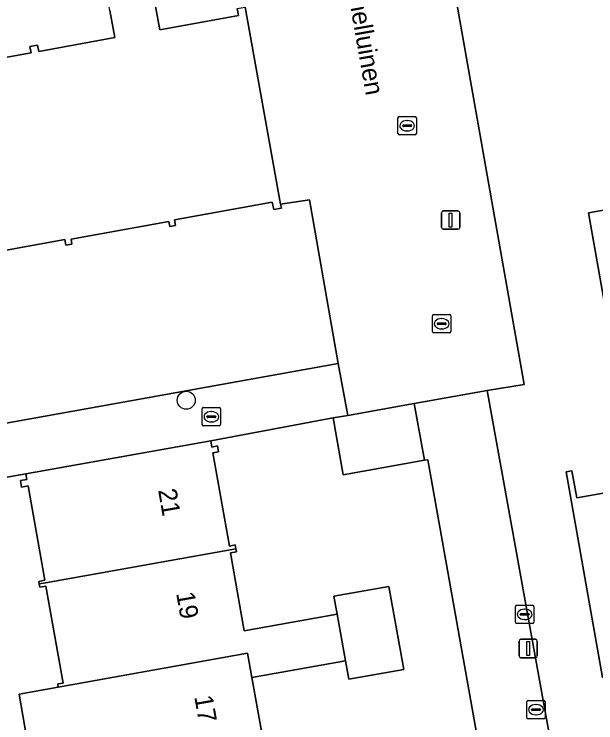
# Model space of a CAD drawing. Extents: x 157793 to 159380, y 380877 to 382313.
# Drawn here: x 158698.16 to 158729.78, y 381502.79 to 381541.31 of the extents above; entities that cross this region are included whole.
import ezdxf

# ---------------------------------------------------------------- set-up
doc = ezdxf.new("R2010")
doc.units = 0
for name, color, linetype in [('IMGEO_Boom', 7, 'Continuous'), ('IMGEO_Erf', 7, 'Continuous'), ('IMGEO_Kolk', 7, 'Continuous'), ('IMGEO_Lichtmast', 7, 'Continuous'), ('IMGEO_Openbare_ruimte_label', 7, 'Continuous'), ('IMGEO_Pand', 7, 'Continuous'), ('IMGEO_Pand_nummerreeks', 7, 'Continuous'), ('IMGEO_Rioolput', 7, 'Continuous'), ('IMGEO_Voetpad_open', 7, 'Continuous')]:
    doc.layers.add(name, color=color, linetype=linetype)

msp = doc.modelspace()

# ---------------------------------------------------------------- linework, layer by layer
at = {"layer": 'IMGEO_Boom'}
msp.add_circle((158707.519, 381520.328), 0.489, dxfattribs=at)
at = {"layer": 'IMGEO_Erf'}
for points in [[(158719.899, 381555.127), (158725.896, 381521.19), (158723.877, 381520.85), (158727.503, 381500.796), (158730.792, 381501.37), (158730.447, 381503.254), (158755.691, 381507.829), (158754.035, 381516.876), (158751.158, 381516.365), (158752.428, 381509.21), (158734.951, 381506.108), (158730.156, 381505.257), (158728.171, 381516.442), (158728.486, 381516.498), (158728.748, 381515.021), (158732.03, 381515.604), (158731.768, 381517.081), (158729.384, 381530.514), (158733.706, 381531.281), (158732.567, 381537.702), (158734.053, 381537.966), (158731.189, 381554.104)], [(158685.314, 381516.853), (158715.781, 381522.316), (158714.217, 381531.221), (158712.65, 381530.98), (158712.689, 381530.762), (158712.271, 381530.686), (158712.197, 381531.099), (158706.88, 381530.14), (158706.937, 381529.827), (158706.626, 381529.771), (158706.576, 381530.047), (158701.254, 381529.086), (158701.304, 381528.808), (158700.977, 381528.749), (158700.922, 381529.057), (158695.539, 381528.085)], [(158725.807, 381488.225), (158720.649, 381517.086), (158720.462, 381517.063), (158716.058, 381516.274), (158715.505, 381519.363), (158708.846, 381518.119), (158708.905, 381517.786), (158709.224, 381517.843), (158709.28, 381517.531), (158708.956, 381517.473), (158709.863, 381512.405), (158710.179, 381512.461), (158710.217, 381512.253), (158710.246, 381512.092), (158709.918, 381512.033), (158710.675, 381507.803), (158715.716, 381508.706), (158715.543, 381509.672), (158718.53, 381510.206), (158719.338, 381505.693), (158716.362, 381505.16), (158716.183, 381506.163), (158711.085, 381505.25), (158711.803, 381501.241)], [(158699.408, 381498.663), (158698.444, 381504.361), (158700.562, 381504.739), (158700.532, 381504.906), (158700.823, 381504.958), (158699.881, 381510.216), (158699.559, 381510.159), (158699.524, 381510.351), (158699.501, 381510.48), (158699.836, 381510.54), (158698.917, 381515.674), (158698.564, 381515.611), (158698.501, 381515.963), (158698.854, 381516.026), (158698.802, 381516.32), (158687.446, 381514.318)]]:
    msp.add_lwpolyline(points, dxfattribs=at)
for points in [[(158705.653, 381548.699), (158706.215, 381545.588), (158705.183, 381545.401), (158705.809, 381541.934), (158706.076, 381540.458), (158710.362, 381541.232), (158710.292, 381541.62), (158710.714, 381541.697), (158709.346, 381549.489), (158705.624, 381548.859)], [(158701.464, 381547.943), (158701.327, 381548.693), (158694.399, 381547.426), (158694.507, 381546.788), (158695.08, 381543.614), (158694.045, 381543.427), (158694.674, 381539.943), (158694.941, 381538.463), (158699.086, 381539.212), (158699.024, 381539.558), (158699.435, 381539.632), (158699.497, 381539.29), (158703.628, 381540.036), (158703.362, 381541.512), (158702.737, 381544.973), (158701.807, 381544.805), (158701.248, 381547.904)]]:
    msp.add_lwpolyline(points, close=True, dxfattribs=at)
at = {"layer": 'IMGEO_Kolk'}
for p, q in [((158719.026, 381534.82), (158719.026, 381535.672)), ((158719.101, 381535.746), (158719.953, 381535.746)), ((158720.027, 381535.672), (158720.027, 381534.82)), ((158719.285, 381535.24), (158719.285, 381535.252)), ((158719.328, 381535.289), (158719.726, 381535.289)), ((158719.514, 381535.526), (158719.539, 381535.526)), ((158719.769, 381535.252), (158719.769, 381535.24)), ((158719.723, 381535.203), (158719.325, 381535.203)), ((158719.537, 381534.966), (158719.512, 381534.966)), ((158719.953, 381534.746), (158719.101, 381534.746)), ((158720.901, 381524.057), (158720.901, 381524.909)), ((158720.976, 381524.983), (158721.828, 381524.983)), ((158721.902, 381524.909), (158721.902, 381524.057)), ((158721.16, 381524.477), (158721.16, 381524.489)), ((158721.203, 381524.526), (158721.601, 381524.526)), ((158721.389, 381524.763), (158721.414, 381524.763)), ((158721.644, 381524.489), (158721.644, 381524.477)), ((158721.598, 381524.44), (158721.2, 381524.44)), ((158721.412, 381524.203), (158721.387, 381524.203)), ((158721.828, 381523.983), (158720.976, 381523.983)), ((158708.385, 381519.003), (158708.385, 381519.855)), ((158708.46, 381519.929), (158709.312, 381519.929)), ((158709.386, 381519.855), (158709.386, 381519.003)), ((158708.687, 381519.472), (158709.085, 381519.472)), ((158708.873, 381519.709), (158708.898, 381519.709)), ((158708.644, 381519.423), (158708.644, 381519.435)), ((158709.082, 381519.386), (158708.684, 381519.386)), ((158708.896, 381519.149), (158708.871, 381519.149)), ((158709.128, 381519.435), (158709.128, 381519.423)), ((158709.312, 381518.929), (158708.46, 381518.929)), ((158725.416, 381508.264), (158725.416, 381509.116)), ((158725.491, 381509.19), (158726.343, 381509.19)), ((158726.417, 381509.116), (158726.417, 381508.264)), ((158725.675, 381508.684), (158725.675, 381508.696)), ((158725.718, 381508.733), (158726.116, 381508.733)), ((158725.904, 381508.97), (158725.929, 381508.97)), ((158726.159, 381508.696), (158726.159, 381508.684)), ((158726.113, 381508.647), (158725.715, 381508.647)), ((158725.927, 381508.41), (158725.902, 381508.41)), ((158726.343, 381508.19), (158725.491, 381508.19))]:
    msp.add_line(p, q, dxfattribs=at)
for points in [[(158719.026, 381534.82), (158719.026, 381535.672)], [(158719.101, 381535.746), (158719.953, 381535.746)], [(158720.027, 381535.672), (158720.027, 381534.82)], [(158719.953, 381534.746), (158719.101, 381534.746)], [(158720.901, 381524.057), (158720.901, 381524.909)], [(158720.976, 381524.983), (158721.828, 381524.983)], [(158721.902, 381524.909), (158721.902, 381524.057)], [(158721.828, 381523.983), (158720.976, 381523.983)], [(158708.385, 381519.003), (158708.385, 381519.855)], [(158708.46, 381519.929), (158709.312, 381519.929)], [(158709.386, 381519.855), (158709.386, 381519.003)], [(158709.312, 381518.929), (158708.46, 381518.929)], [(158725.416, 381508.264), (158725.416, 381509.116)], [(158725.491, 381509.19), (158726.343, 381509.19)], [(158726.417, 381509.116), (158726.417, 381508.264)], [(158726.343, 381508.19), (158725.491, 381508.19)]]:
    msp.add_lwpolyline(points, dxfattribs=at)
for centre, radius, start, end in [((158719.103, 381535.67), 0.0765, 91.552, 178.448), ((158719.103, 381535.67), 0.0765, 91.552, 178.448), ((158719.951, 381535.67), 0.0765, 1.552, 88.448), ((158719.951, 381535.67), 0.0765, 1.552, 88.448), ((158719.325, 381535.249), 0.0403, 85.8775, 175.7526), ((158719.73, 381535.251), 0.0386, 1.7309, 96.639), ((158719.322, 381535.239), 0.0366, 178.938, 274.7102), ((158719.726, 381535.246), 0.043, 264.8664, 352.4533), ((158719.103, 381534.822), 0.0765, 181.552, 268.448), ((158719.103, 381534.822), 0.0765, 181.552, 268.448), ((158719.951, 381534.822), 0.0765, 271.552, 358.448), ((158719.951, 381534.822), 0.0765, 271.552, 358.448), ((158720.978, 381524.907), 0.0765, 91.552, 178.448), ((158720.978, 381524.907), 0.0765, 91.552, 178.448), ((158721.826, 381524.907), 0.0765, 1.552, 88.448), ((158721.826, 381524.907), 0.0765, 1.552, 88.448), ((158721.2, 381524.486), 0.0403, 85.8775, 175.7526), ((158721.197, 381524.476), 0.0366, 178.938, 274.7102), ((158721.601, 381524.483), 0.043, 264.8664, 352.4533), ((158721.605, 381524.488), 0.0386, 1.7309, 96.639), ((158720.978, 381524.059), 0.0765, 181.552, 268.448), ((158720.978, 381524.059), 0.0765, 181.552, 268.448), ((158721.826, 381524.059), 0.0765, 271.552, 358.448), ((158721.826, 381524.059), 0.0765, 271.552, 358.448), ((158708.462, 381519.853), 0.0765, 91.552, 178.448), ((158708.462, 381519.853), 0.0765, 91.552, 178.448), ((158709.31, 381519.853), 0.0765, 1.552, 88.448), ((158709.31, 381519.853), 0.0765, 1.552, 88.448), ((158708.684, 381519.432), 0.0403, 85.8775, 175.7526), ((158709.089, 381519.434), 0.0386, 1.7309, 96.639), ((158708.681, 381519.422), 0.0366, 178.938, 274.7102), ((158709.085, 381519.429), 0.043, 264.8664, 352.4533), ((158708.462, 381519.005), 0.0765, 181.552, 268.448), ((158708.462, 381519.005), 0.0765, 181.552, 268.448), ((158709.31, 381519.005), 0.0765, 271.552, 358.448), ((158709.31, 381519.005), 0.0765, 271.552, 358.448), ((158725.493, 381509.114), 0.0765, 91.552, 178.448), ((158725.493, 381509.114), 0.0765, 91.552, 178.448), ((158726.341, 381509.114), 0.0765, 1.552, 88.448), ((158726.341, 381509.114), 0.0765, 1.552, 88.448), ((158725.715, 381508.693), 0.0403, 85.8775, 175.7526), ((158725.712, 381508.683), 0.0366, 178.938, 274.7102), ((158726.116, 381508.69), 0.043, 264.8664, 352.4533), ((158726.12, 381508.695), 0.0386, 1.7309, 96.639), ((158725.493, 381508.266), 0.0765, 181.552, 268.448), ((158725.493, 381508.266), 0.0765, 181.552, 268.448), ((158726.341, 381508.266), 0.0765, 271.552, 358.448), ((158726.341, 381508.266), 0.0765, 271.552, 358.448)]:
    msp.add_arc(centre, radius, start, end, dxfattribs=at)
for centre, major_axis, ratio, start_param, end_param in [((158719.513, 381535.246), (-0.387, 0.002), 0.722429, 4.712389, 7.853982), ((158719.538, 381535.246), (-0.39, 0.002), 0.717154, 1.570796, 4.712389), ((158721.388, 381524.483), (-0.387, 0.002), 0.722429, 4.712389, 7.853982), ((158721.413, 381524.483), (-0.39, 0.002), 0.717154, 1.570796, 4.712389), ((158708.872, 381519.429), (-0.387, 0.002), 0.722429, 4.712389, 7.853982), ((158708.897, 381519.429), (-0.39, 0.002), 0.717154, 1.570796, 4.712389), ((158725.903, 381508.69), (-0.387, 0.002), 0.722429, 4.712389, 7.853982), ((158725.928, 381508.69), (-0.39, 0.002), 0.717154, 1.570796, 4.712389)]:
    msp.add_ellipse(centre, major_axis=major_axis, ratio=ratio, start_param=start_param, end_param=end_param, dxfattribs=at)
at = {"layer": 'IMGEO_Lichtmast'}
for p, q in [((158721.393, 381529.718), (158721.393, 381530.518)), ((158721.393, 381530.518), (158721.393, 381529.718)), ((158721.493, 381530.618), (158722.283, 381530.618)), ((158722.283, 381530.618), (158721.493, 381530.618)), ((158722.383, 381530.518), (158722.383, 381529.718)), ((158722.383, 381529.718), (158722.383, 381530.518)), ((158722.283, 381529.618), (158721.493, 381529.618)), ((158721.493, 381529.618), (158722.283, 381529.618)), ((158725.611, 381506.433), (158725.611, 381507.233)), ((158725.611, 381507.233), (158725.611, 381506.433)), ((158725.711, 381507.333), (158726.501, 381507.333)), ((158726.501, 381507.333), (158725.711, 381507.333)), ((158726.601, 381507.233), (158726.601, 381506.433)), ((158726.601, 381506.433), (158726.601, 381507.233)), ((158726.501, 381506.333), (158725.711, 381506.333)), ((158725.711, 381506.333), (158726.501, 381506.333))]:
    msp.add_line(p, q, dxfattribs=at)
for points in [[(158721.813, 381530.493), (158721.963, 381530.493), (158721.963, 381529.743), (158721.813, 381529.743), (158721.813, 381530.493)], [(158726.031, 381507.208), (158726.181, 381507.208), (158726.181, 381506.458), (158726.031, 381506.458), (158726.031, 381507.208)]]:
    msp.add_lwpolyline(points, dxfattribs=at)
for centre, start, end in [((158721.493, 381530.518), 90, 180), ((158721.493, 381530.518), 90, 180), ((158722.283, 381530.518), 0, 90), ((158722.283, 381530.518), 360, 90), ((158721.493, 381529.718), 180, 270), ((158721.493, 381529.718), 180, 270), ((158722.283, 381529.718), 270, 0), ((158722.283, 381529.718), 270, 0), ((158725.711, 381507.233), 90, 180), ((158725.711, 381507.233), 90, 180), ((158726.501, 381507.233), 0, 90), ((158726.501, 381507.233), 360, 90), ((158725.711, 381506.433), 180, 270), ((158725.711, 381506.433), 180, 270), ((158726.501, 381506.433), 270, 0), ((158726.501, 381506.433), 270, 0)]:
    msp.add_arc(centre, 0.1, start, end, dxfattribs=at)
at = {"layer": 'IMGEO_Pand'}
for points in [[(158731.189, 381554.104), (158734.053, 381537.966), (158732.567, 381537.702), (158733.706, 381531.281), (158729.384, 381530.514), (158731.768, 381517.081), (158732.03, 381515.604), (158728.748, 381515.021), (158728.486, 381516.498), (158728.171, 381516.442), (158730.156, 381505.257), (158734.951, 381506.108), (158752.428, 381509.21), (158751.158, 381516.365), (158750.749, 381518.667), (158749.846, 381523.753), (158749.14, 381523.628), (158748.777, 381525.666), (158749.484, 381525.791), (158751.792, 381526.201), (158754.241, 381526.636), (158754.194, 381526.902), (158753.505, 381526.78), (158750.908, 381541.417)], [(158703.362, 381541.512), (158703.628, 381540.036), (158699.497, 381539.29), (158699.435, 381539.632), (158699.024, 381539.558), (158699.086, 381539.212), (158694.941, 381538.463), (158694.674, 381539.943), (158694.045, 381543.427)], [(158710.292, 381541.62), (158710.362, 381541.232), (158706.076, 381540.458), (158705.809, 381541.934)], [(158695.539, 381528.085), (158700.922, 381529.057), (158700.977, 381528.749), (158701.304, 381528.808), (158701.254, 381529.086), (158706.576, 381530.047), (158706.626, 381529.771), (158706.937, 381529.827), (158706.88, 381530.14), (158712.197, 381531.099), (158712.271, 381530.686), (158712.689, 381530.762), (158712.65, 381530.98), (158710.714, 381541.697)]]:
    msp.add_lwpolyline(points, dxfattribs=at)
for points in [[(158716.303, 381519.506), (158715.505, 381519.363), (158716.058, 381516.274), (158720.462, 381517.063), (158719.909, 381520.152)], [(158699.524, 381510.351), (158699.871, 381510.406), (158710.217, 381512.253), (158710.179, 381512.461), (158709.863, 381512.405), (158708.956, 381517.473), (158709.28, 381517.531), (158709.224, 381517.843), (158708.905, 381517.786), (158708.846, 381518.119), (158698.802, 381516.32), (158698.854, 381516.026), (158698.501, 381515.963), (158698.564, 381515.611), (158698.917, 381515.674), (158699.836, 381510.54), (158699.501, 381510.48)], [(158699.524, 381510.351), (158699.559, 381510.159), (158699.881, 381510.216), (158700.823, 381504.958), (158700.532, 381504.906), (158700.562, 381504.739), (158710.849, 381506.576), (158711.085, 381505.25), (158716.183, 381506.163), (158715.716, 381508.706), (158710.675, 381507.803), (158709.918, 381512.033), (158710.246, 381512.092), (158710.217, 381512.253), (158699.871, 381510.406)], [(158716.183, 381506.163), (158716.362, 381505.16), (158719.338, 381505.693), (158718.53, 381510.206), (158715.543, 381509.672), (158715.716, 381508.706)], [(158711.085, 381505.25), (158710.849, 381506.576), (158700.562, 381504.739), (158698.444, 381504.361), (158699.408, 381498.663), (158701.522, 381499.042), (158706.859, 381500), (158712.24, 381500.966), (158712.179, 381501.309), (158711.803, 381501.241)]]:
    msp.add_lwpolyline(points, close=True, dxfattribs=at)
at = {"layer": 'IMGEO_Rioolput'}
for p, q in [((158726.03, 381503.083), (158726.03, 381503.935)), ((158726.105, 381504.009), (158726.957, 381504.009)), ((158726.518, 381503.789), (158726.543, 381503.789)), ((158727.031, 381503.935), (158727.031, 381503.083)), ((158726.289, 381503.503), (158726.289, 381503.515)), ((158726.727, 381503.466), (158726.329, 381503.466)), ((158726.332, 381503.552), (158726.73, 381503.552)), ((158726.773, 381503.515), (158726.773, 381503.503)), ((158726.957, 381503.009), (158726.105, 381503.009)), ((158726.541, 381503.229), (158726.516, 381503.229))]:
    msp.add_line(p, q, dxfattribs=at)
for points in [[(158726.03, 381503.083), (158726.03, 381503.935)], [(158726.105, 381504.009), (158726.957, 381504.009)], [(158727.031, 381503.935), (158727.031, 381503.083)], [(158726.957, 381503.009), (158726.105, 381503.009)]]:
    msp.add_lwpolyline(points, dxfattribs=at)
for centre, radius, start, end in [((158726.107, 381503.933), 0.0765, 91.552, 178.448), ((158726.107, 381503.933), 0.0765, 91.552, 178.448), ((158726.955, 381503.933), 0.0765, 1.552, 88.448), ((158726.955, 381503.933), 0.0765, 1.552, 88.448), ((158726.329, 381503.512), 0.0403, 85.8775, 175.7526), ((158726.326, 381503.502), 0.0366, 178.938, 274.7102), ((158726.73, 381503.509), 0.043, 264.8664, 352.4533), ((158726.734, 381503.514), 0.0386, 1.7309, 96.639), ((158726.107, 381503.085), 0.0765, 181.552, 268.448), ((158726.107, 381503.085), 0.0765, 181.552, 268.448), ((158726.955, 381503.085), 0.0765, 271.552, 358.448), ((158726.955, 381503.085), 0.0765, 271.552, 358.448)]:
    msp.add_arc(centre, radius, start, end, dxfattribs=at)
for centre, major_axis, ratio, start_param, end_param in [((158726.517, 381503.509), (-0.387, 0.002), 0.722429, 4.712389, 7.853982), ((158726.542, 381503.509), (-0.39, 0.002), 0.717154, 1.570796, 4.712389)]:
    msp.add_ellipse(centre, major_axis=major_axis, ratio=ratio, start_param=start_param, end_param=end_param, dxfattribs=at)
at = {"layer": 'IMGEO_Voetpad_open'}
msp.add_lwpolyline([(158719.899, 381555.127), (158719.473, 381555.051), (158715.296, 381554.335), (158714.384, 381554.688), (158710.521, 381554.174), (158709.367, 381552.667), (158709.346, 381549.489), (158710.714, 381541.697), (158712.65, 381530.98), (158714.217, 381531.221), (158715.781, 381522.316), (158716.303, 381519.506), (158719.909, 381520.152), (158723.877, 381520.85), (158725.896, 381521.19)], close=True, dxfattribs=at)
for points in [[(158687.446, 381514.318), (158698.802, 381516.32), (158708.846, 381518.119), (158715.505, 381519.363), (158716.303, 381519.506), (158715.781, 381522.316), (158685.314, 381516.853)], [(158727.503, 381500.796), (158723.877, 381520.85), (158719.909, 381520.152), (158720.462, 381517.063), (158720.649, 381517.086), (158725.807, 381488.225)]]:
    msp.add_lwpolyline(points, dxfattribs=at)

# ---------------------------------------------------------------- texts
at = {"layer": 'IMGEO_Openbare_ruimte_label'}
msp.add_text('Schelluinen', height=1, rotation=279.9615, dxfattribs=at).set_placement((158716.095, 381543.659))
at = {"layer": 'IMGEO_Pand_nummerreeks'}
for s, rotation, p in [('21', 279.9373, (158705.985, 381515.443)), ('19', 279.9373, (158706.967, 381509.839)), ('17', 279.9349, (158707.953, 381504.214))]:
    msp.add_text(s, height=1, rotation=rotation, dxfattribs=at).set_placement(p)

doc.saveas('drawing.dxf')
